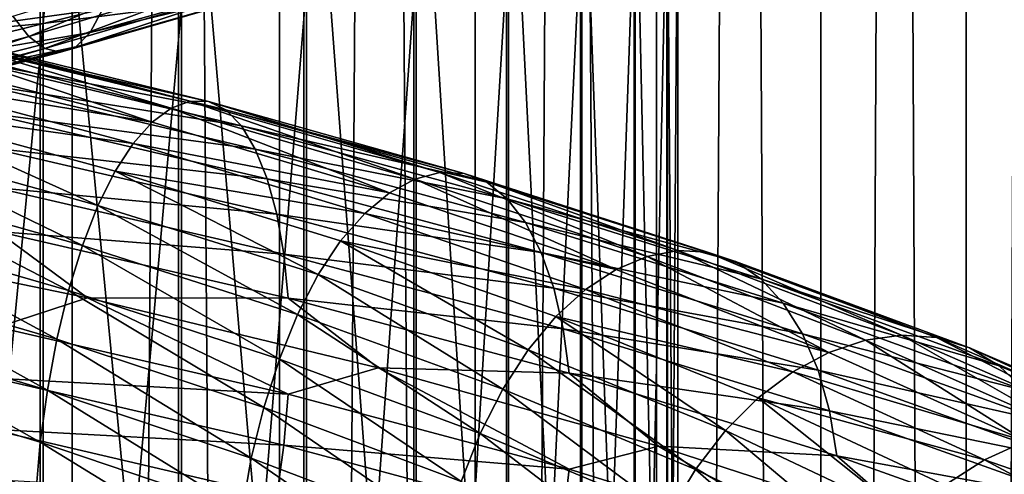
# Model space of a CAD drawing. Header units: metres. Extents: x -44 to 117, y -432 to 89.
# Tile 576 of 656: x 4 to 11, y -245 to -242. Entities that reach past the tile are written whole.
import ezdxf

# ---------------------------------------------------------------- set-up
doc = ezdxf.new("R2010")
doc.units = ezdxf.units.M
doc.layers.add('solid_125568', color=7, linetype='CONTINUOUS')

msp = doc.modelspace()

# ---------------------------------------------------------------- linework, layer by layer
at = {"layer": 'solid_125568'}
for points in [[(4.446262, -312.487854, 241.561676), (4.446262, -117.692879, 207.214066), (2.998006, -117.617592, 207.641052)], [(2.998006, -312.412567, 241.988663), (4.446262, -312.487854, 241.561676), (2.998006, -117.617592, 207.641052)], [(5.834389, -312.591827, 240.972), (5.834389, -117.79686, 206.62439), (4.446262, -117.692879, 207.214066)], [(4.446262, -312.487854, 241.561676), (5.834389, -312.591827, 240.972), (4.446262, -117.692879, 207.214066)], [(7.143617, -312.723083, 240.2276), (7.143617, -117.928116, 205.87999), (5.834389, -117.79686, 206.62439)], [(5.834389, -312.591827, 240.972), (7.143617, -312.723083, 240.2276), (5.834389, -117.79686, 206.62439)], [(8.356239, -312.879852, 239.338547), (8.356239, -118.084877, 204.990936), (7.143617, -117.928116, 205.87999)], [(7.143617, -312.723083, 240.2276), (8.356239, -312.879852, 239.338547), (7.143617, -117.928116, 205.87999)], [(9.455857, -313.059998, 238.316864), (9.455857, -118.26503, 203.969254), (8.356239, -118.084877, 204.990936)], [(8.356239, -312.879852, 239.338547), (9.455857, -313.059998, 238.316864), (8.356239, -118.084877, 204.990936)], [(10.427602, -313.261108, 237.176392), (10.427602, -118.466125, 202.828781), (9.455857, -118.26503, 203.969254)], [(9.455857, -313.059998, 238.316864), (10.427602, -313.261108, 237.176392), (9.455857, -118.26503, 203.969254)], [(11.25833, -313.480438, 235.93251), (11.25833, -118.685455, 201.5849), (10.427602, -118.466125, 202.828781)], [(10.427602, -313.261108, 237.176392), (11.25833, -313.480438, 235.93251), (10.427602, -118.466125, 202.828781)], [(10.427602, -315.957184, 221.886139), (10.427602, -121.162209, 187.538528), (11.25833, -120.942879, 188.782394)], [(11.25833, -315.737854, 223.130005), (10.427602, -315.957184, 221.886139), (11.25833, -120.942879, 188.782394)], [(9.455857, -316.158295, 220.745651), (9.455857, -121.363304, 186.398041), (10.427602, -121.162209, 187.538528)], [(10.427602, -315.957184, 221.886139), (9.455857, -316.158295, 220.745651), (10.427602, -121.162209, 187.538528)], [(8.356239, -316.33844, 219.723969), (8.356239, -121.543457, 185.376373), (9.455857, -121.363304, 186.398041)], [(9.455857, -316.158295, 220.745651), (8.356239, -316.33844, 219.723969), (9.455857, -121.363304, 186.398041)], [(7.143617, -316.495209, 218.83493), (7.143617, -121.700218, 184.48732), (8.356239, -121.543457, 185.376373)], [(8.356239, -316.33844, 219.723969), (7.143617, -316.495209, 218.83493), (8.356239, -121.543457, 185.376373)], [(5.834389, -316.626465, 218.09053), (5.834389, -121.831474, 183.74292), (7.143617, -121.700218, 184.48732)], [(7.143617, -316.495209, 218.83493), (5.834389, -316.626465, 218.09053), (7.143617, -121.700218, 184.48732)], [(4.446262, -316.730438, 217.500839), (4.446262, -121.935455, 183.153229), (5.834389, -121.831474, 183.74292)], [(5.834389, -316.626465, 218.09053), (4.446262, -316.730438, 217.500839), (5.834389, -121.831474, 183.74292)], [(2.998006, -316.805725, 217.073853), (2.998006, -122.010742, 182.726242), (4.446262, -121.935455, 183.153229)], [(4.446262, -316.730438, 217.500839), (2.998006, -316.805725, 217.073853), (4.446262, -121.935455, 183.153229)], [(4.252891, -241.872818, 949.087769), (5.178002, -241.756866, 948.479919), (5.178002, -231.443787, 950.335632)], [(4.252891, -231.529037, 950.948547), (4.252891, -241.872818, 949.087769), (5.178002, -231.443787, 950.335632)], [(3.254865, -241.965134, 949.571716), (4.252891, -241.872818, 949.087769), (4.252891, -231.529037, 950.948547)], [(3.254865, -231.596939, 951.436462), (3.254865, -241.965134, 949.571716), (4.252891, -231.529037, 950.948547)], [(4.231679, -248.624634, 932.390137), (3.232239, -248.508774, 931.914246), (3.232239, -239.020309, 934.134583)], [(4.231679, -239.112106, 934.615723), (4.231679, -248.624634, 932.390137), (3.232239, -239.020309, 934.134583)], [(5.158569, -248.77034, 932.988831), (4.231679, -248.624634, 932.390137), (4.231679, -239.112106, 934.615723)], [(5.158569, -239.227554, 935.220947), (5.158569, -248.77034, 932.988831), (4.231679, -239.112106, 934.615723)], [(5.997018, -248.943481, 933.700073), (5.158569, -248.77034, 932.988831), (5.158569, -239.227554, 935.220947)], [(5.997018, -239.364731, 935.940002), (5.997018, -248.943481, 933.700073), (5.158569, -239.227554, 935.220947)], [(6.732651, -249.141006, 934.511658), (5.997018, -248.943481, 933.700073), (5.997018, -239.364731, 935.940002)], [(6.732651, -239.52124, 936.760498), (6.732651, -249.141006, 934.511658), (5.997018, -239.364731, 935.940002)], [(7.352857, -249.359604, 935.409729), (6.732651, -249.141006, 934.511658), (6.732651, -239.52124, 936.760498)], [(7.352857, -239.694443, 937.668335), (7.352857, -249.359604, 935.409729), (6.732651, -239.52124, 936.760498)], [(7.847002, -249.59549, 936.378784), (7.352857, -249.359604, 935.409729), (7.352857, -239.694443, 937.668335)], [(7.847002, -239.881317, 938.648071), (7.847002, -249.59549, 936.378784), (7.352857, -239.694443, 937.668335)], [(8.206614, -249.84462, 937.402283), (7.847002, -249.59549, 936.378784), (7.847002, -239.881317, 938.648071)], [(8.206614, -240.078705, 939.6828), (8.206614, -249.84462, 937.402283), (7.847002, -239.881317, 938.648071)], [(8.425529, -250.102722, 938.462708), (8.206614, -249.84462, 937.402283), (8.206614, -240.078705, 939.6828)], [(8.425529, -240.283218, 940.754822), (8.425529, -250.102722, 938.462708), (8.206614, -240.078705, 939.6828)], [(8.499991, -250.365372, 939.541809), (8.425529, -250.102722, 938.462708), (8.425529, -240.283218, 940.754822)], [(8.499991, -240.491318, 941.845764), (8.499991, -250.365372, 939.541809), (8.425529, -240.283218, 940.754822)], [(8.428726, -250.628098, 940.621094), (8.499991, -250.365372, 939.541809), (8.499991, -240.491318, 941.845764)], [(8.428726, -240.699463, 942.93689), (8.428726, -250.628098, 940.621094), (8.499991, -240.491318, 941.845764)], [(8.212955, -250.886337, 941.682129), (8.428726, -250.628098, 940.621094), (8.428726, -240.699463, 942.93689)], [(8.212955, -240.904083, 944.009521), (8.212955, -250.886337, 941.682129), (8.428726, -240.699463, 942.93689)], [(7.856378, -251.135712, 942.706604), (8.212955, -250.886337, 941.682129), (8.212955, -240.904083, 944.009521)], [(7.856378, -241.101669, 945.045227), (7.856378, -251.135712, 942.706604), (8.212955, -240.904083, 944.009521)], [(7.365107, -251.371918, 943.677063), (7.856378, -251.135712, 942.706604), (7.856378, -241.101669, 945.045227)], [(7.365107, -241.288803, 946.026367), (7.365107, -251.371918, 943.677063), (7.856378, -241.101669, 945.045227)], [(6.747565, -251.590942, 944.576843), (7.365107, -251.371918, 943.677063), (7.365107, -241.288803, 946.026367)], [(6.747565, -241.462341, 946.935974), (6.747565, -251.590942, 944.576843), (7.365107, -241.288803, 946.026367)], [(4.155761, -241.959671, 959.024963), (4.050439, -241.823547, 958.650513), (5.629917, -241.34137, 958.225098)], [(5.776446, -241.473969, 958.58667), (4.155761, -241.959671, 959.024963), (5.629917, -241.34137, 958.225098)], [(6.346498, -241.435684, 960.100342), (4.565979, -241.933868, 960.589905), (6.213959, -241.534805, 959.729126)], [(4.652327, -241.775269, 960.95343), (4.565979, -241.933868, 960.589905), (6.346498, -241.435684, 960.100342)], [(4.262662, -242.041016, 959.4151), (4.155761, -241.959671, 959.024963), (5.776446, -241.473969, 958.58667)], [(5.925025, -241.551849, 958.963684), (4.262662, -242.041016, 959.4151), (5.776446, -241.473969, 958.58667)], [(6.01434, -251.788971, 945.390503), (6.747565, -251.590942, 944.576843), (6.747565, -241.462341, 946.935974)], [(6.01434, -241.619247, 947.758545), (6.01434, -251.788971, 945.390503), (6.747565, -241.462341, 946.935974)], [(4.72878, -241.560181, 961.290222), (2.831261, -242.024216, 961.605957), (4.652327, -241.775269, 960.95343)], [(2.870457, -241.760971, 961.91571), (2.831261, -242.024216, 961.605957), (4.72878, -241.560181, 961.290222)], [(4.368639, -242.065292, 959.812012), (4.262662, -242.041016, 959.4151), (5.925025, -241.551849, 958.963684)], [(6.072174, -241.57283, 959.347351), (4.368639, -242.065292, 959.812012), (5.925025, -241.551849, 958.963684)], [(4.470718, -242.030319, 960.206543), (4.368639, -242.065292, 959.812012), (6.072174, -241.57283, 959.347351)], [(6.213959, -241.534805, 959.729126), (4.470718, -242.030319, 960.206543), (6.072174, -241.57283, 959.347351)], [(4.565979, -241.933868, 960.589905), (4.470718, -242.030319, 960.206543), (6.213959, -241.534805, 959.729126)], [(5.178002, -251.962677, 946.104065), (6.01434, -251.788971, 945.390503), (6.01434, -241.619247, 947.758545)], [(5.178002, -241.756866, 948.479919), (5.178002, -251.962677, 946.104065), (6.01434, -241.619247, 947.758545)], [(4.252891, -252.109009, 946.705322), (5.178002, -251.962677, 946.104065), (5.178002, -241.756866, 948.479919)], [(4.252891, -241.872818, 949.087769), (4.252891, -252.109009, 946.705322), (5.178002, -241.756866, 948.479919)], [(4.155761, -241.959671, 959.024963), (2.488494, -242.411148, 959.291931), (4.050439, -241.823547, 958.650513)], [(4.652327, -241.775269, 960.95343), (2.785708, -242.237915, 961.262329), (4.565979, -241.933868, 960.589905)], [(2.831261, -242.024216, 961.605957), (2.785708, -242.237915, 961.262329), (4.652327, -241.775269, 960.95343)], [(3.254865, -252.22554, 947.184021), (4.252891, -252.109009, 946.705322), (4.252891, -241.872818, 949.087769)], [(3.254865, -241.965134, 949.571716), (3.254865, -252.22554, 947.184021), (4.252891, -241.872818, 949.087769)], [(2.552519, -242.495087, 959.690857), (2.488494, -242.411148, 959.291931), (4.155761, -241.959671, 959.024963)], [(4.262662, -242.041016, 959.4151), (2.552519, -242.495087, 959.690857), (4.155761, -241.959671, 959.024963)], [(4.565979, -241.933868, 960.589905), (2.73428, -242.394775, 960.891296), (4.470718, -242.030319, 960.206543)], [(2.785708, -242.237915, 961.262329), (2.73428, -242.394775, 960.891296), (4.565979, -241.933868, 960.589905)], [(3.422004, -242.009842, 926.615784), (5.109631, -242.439713, 926.976074), (3.50736, -241.960938, 926.216614)], [(3.50736, -241.960938, 926.216614), (5.236819, -242.392944, 926.587952), (3.589819, -241.96199, 925.819458)], [(5.109631, -242.439713, 926.976074), (5.236819, -242.392944, 926.587952), (3.50736, -241.960938, 926.216614)], [(3.589819, -241.96199, 925.819458), (5.35963, -242.396164, 926.201294), (3.666902, -242.014725, 925.433411)], [(5.236819, -242.392944, 926.587952), (5.35963, -242.396164, 926.201294), (3.589819, -241.96199, 925.819458)], [(4.470718, -242.030319, 960.206543), (2.677365, -242.489166, 960.499756), (4.368639, -242.065292, 959.812012)], [(2.73428, -242.394775, 960.891296), (2.677365, -242.489166, 960.499756), (4.470718, -242.030319, 960.206543)], [(3.336168, -242.106903, 927.007629), (4.981461, -242.534744, 927.356689), (3.422004, -242.009842, 926.615784)], [(4.981461, -242.534744, 927.356689), (5.109631, -242.439713, 926.976074), (3.422004, -242.009842, 926.615784)], [(3.666902, -242.014725, 925.433411), (5.474605, -242.451065, 925.824951), (3.736773, -242.119858, 925.067261)], [(5.35963, -242.396164, 926.201294), (5.474605, -242.451065, 925.824951), (3.666902, -242.014725, 925.433411)], [(2.616136, -242.521851, 960.096558), (2.552519, -242.495087, 959.690857), (4.262662, -242.041016, 959.4151)], [(4.368639, -242.065292, 959.812012), (2.616136, -242.521851, 960.096558), (4.262662, -242.041016, 959.4151)], [(2.677365, -242.489166, 960.499756), (2.616136, -242.521851, 960.096558), (4.368639, -242.065292, 959.812012)], [(3.251799, -242.250275, 927.382874), (4.981461, -242.534744, 927.356689), (3.336168, -242.106903, 927.007629)], [(3.736773, -242.119858, 925.067261), (5.578999, -242.558319, 925.467468), (3.798629, -242.273361, 924.727722)], [(5.474605, -242.451065, 925.824951), (5.578999, -242.558319, 925.467468), (3.736773, -242.119858, 925.067261)], [(3.170522, -242.437988, 927.732239), (4.855249, -242.676193, 927.720825), (3.251799, -242.250275, 927.382874)], [(3.251799, -242.250275, 927.382874), (4.855249, -242.676193, 927.720825), (4.981461, -242.534744, 927.356689)], [(3.798629, -242.273361, 924.727722), (5.671417, -242.713852, 925.135437), (3.851708, -242.469986, 924.421021)], [(5.578999, -242.558319, 925.467468), (5.671417, -242.713852, 925.135437), (3.798629, -242.273361, 924.727722)], [(5.109631, -242.439713, 926.976074), (6.739303, -242.914291, 927.507629), (5.236819, -242.392944, 926.587952)], [(5.236819, -242.392944, 926.587952), (6.906881, -242.870819, 927.134766), (5.35963, -242.396164, 926.201294)], [(6.739303, -242.914291, 927.507629), (6.906881, -242.870819, 927.134766), (5.236819, -242.392944, 926.587952)], [(5.35963, -242.396164, 926.201294), (7.068651, -242.877365, 926.762756), (5.474605, -242.451065, 925.824951)], [(6.906881, -242.870819, 927.134766), (7.068651, -242.877365, 926.762756), (5.35963, -242.396164, 926.201294)], [(3.094029, -242.668106, 928.046387), (4.619277, -243.090668, 928.363159), (3.170522, -242.437988, 927.732239)], [(3.170522, -242.437988, 927.732239), (4.733624, -242.862137, 928.059326), (4.855249, -242.676193, 927.720825)], [(4.619277, -243.090668, 928.363159), (4.733624, -242.862137, 928.059326), (3.170522, -242.437988, 927.732239)], [(3.851708, -242.469986, 924.421021), (5.750597, -242.912399, 924.835022), (3.894917, -242.704407, 924.153259)], [(5.671417, -242.713852, 925.135437), (5.750597, -242.912399, 924.835022), (3.851708, -242.469986, 924.421021)], [(4.981461, -242.534744, 927.356689), (6.570253, -243.006165, 927.872742), (5.109631, -242.439713, 926.976074)], [(6.570253, -243.006165, 927.872742), (6.739303, -242.914291, 927.507629), (5.109631, -242.439713, 926.976074)], [(5.474605, -242.451065, 925.824951), (7.220213, -242.935593, 926.399902), (5.578999, -242.558319, 925.467468)], [(7.068651, -242.877365, 926.762756), (7.220213, -242.935593, 926.399902), (5.474605, -242.451065, 925.824951)], [(4.855249, -242.676193, 927.720825), (6.570253, -243.006165, 927.872742), (4.981461, -242.534744, 927.356689)], [(5.578999, -242.558319, 925.467468), (7.357945, -243.046097, 926.054565), (5.671417, -242.713852, 925.135437)], [(7.220213, -242.935593, 926.399902), (7.357945, -243.046097, 926.054565), (5.578999, -242.558319, 925.467468)], [(3.024199, -242.937653, 928.317139), (4.514989, -243.358841, 928.624329), (3.094029, -242.668106, 928.046387)], [(4.514989, -243.358841, 928.624329), (4.619277, -243.090668, 928.363159), (3.094029, -242.668106, 928.046387)], [(4.733624, -242.862137, 928.059326), (6.403631, -243.144638, 928.221497), (4.855249, -242.676193, 927.720825)], [(4.855249, -242.676193, 927.720825), (6.403631, -243.144638, 928.221497), (6.570253, -243.006165, 927.872742)], [(3.894917, -242.704407, 924.153259), (5.81495, -243.14856, 924.572144), (3.927054, -242.971283, 923.930542)], [(5.750597, -242.912399, 924.835022), (5.81495, -243.14856, 924.572144), (3.894917, -242.704407, 924.153259)], [(5.671417, -242.713852, 925.135437), (7.479878, -243.204742, 925.733093), (5.750597, -242.912399, 924.835022)], [(7.357945, -243.046097, 926.054565), (7.479878, -243.204742, 925.733093), (5.671417, -242.713852, 925.135437)], [(4.619277, -243.090668, 928.363159), (6.092131, -243.553864, 928.834595), (4.733624, -242.862137, 928.059326)], [(4.733624, -242.862137, 928.059326), (6.243036, -243.32782, 928.544983), (6.403631, -243.144638, 928.221497)], [(6.092131, -243.553864, 928.834595), (6.243036, -243.32782, 928.544983), (4.733624, -242.862137, 928.059326)], [(6.739303, -242.914291, 927.507629), (8.293305, -243.432327, 928.201843), (6.906881, -242.870819, 927.134766)], [(6.906881, -242.870819, 927.134766), (8.499392, -243.393265, 927.848267), (7.068651, -242.877365, 926.762756)], [(8.293305, -243.432327, 928.201843), (8.499392, -243.393265, 927.848267), (6.906881, -242.870819, 927.134766)], [(7.068651, -242.877365, 926.762756), (8.698303, -243.404282, 927.49469), (7.220213, -242.935593, 926.399902)], [(8.499392, -243.393265, 927.848267), (8.698303, -243.404282, 927.49469), (7.068651, -242.877365, 926.762756)], [(2.962431, -243.239502, 928.540588), (4.42273, -243.659546, 928.839172), (3.024199, -242.937653, 928.317139)], [(4.42273, -243.659546, 928.839172), (4.514989, -243.358841, 928.624329), (3.024199, -242.937653, 928.317139)], [(5.750597, -242.912399, 924.835022), (7.58426, -243.406189, 925.441528), (5.81495, -243.14856, 924.572144)], [(7.479878, -243.204742, 925.733093), (7.58426, -243.406189, 925.441528), (5.750597, -242.912399, 924.835022)], [(6.570253, -243.006165, 927.872742), (8.085274, -243.519943, 928.547302), (6.739303, -242.914291, 927.507629)], [(8.085274, -243.519943, 928.547302), (8.293305, -243.432327, 928.201843), (6.739303, -242.914291, 927.507629)], [(7.220213, -242.935593, 926.399902), (8.884751, -243.466965, 927.149048), (7.357945, -243.046097, 926.054565)], [(8.698303, -243.404282, 927.49469), (8.884751, -243.466965, 927.149048), (7.220213, -242.935593, 926.399902)], [(3.927054, -242.971283, 923.930542), (5.862783, -243.416962, 924.352844), (3.946904, -243.265274, 923.758911)], [(5.81495, -243.14856, 924.572144), (5.862783, -243.416962, 924.352844), (3.927054, -242.971283, 923.930542)], [(6.403631, -243.144638, 928.221497), (8.085274, -243.519943, 928.547302), (6.570253, -243.006165, 927.872742)], [(7.357945, -243.046097, 926.054565), (9.054275, -243.581787, 926.819092), (7.479878, -243.204742, 925.733093)], [(8.884751, -243.466965, 927.149048), (9.054275, -243.581787, 926.819092), (7.357945, -243.046097, 926.054565)], [(4.514989, -243.358841, 928.624329), (5.954569, -243.819901, 929.082642), (4.619277, -243.090668, 928.363159)], [(5.954569, -243.819901, 929.082642), (6.092131, -243.553864, 928.834595), (4.619277, -243.090668, 928.363159)], [(5.81495, -243.14856, 924.572144), (7.669026, -243.645004, 925.185608), (5.862783, -243.416962, 924.352844)], [(7.58426, -243.406189, 925.441528), (7.669026, -243.645004, 925.185608), (5.81495, -243.14856, 924.572144)], [(6.243036, -243.32782, 928.544983), (7.880111, -243.654388, 928.876587), (6.403631, -243.144638, 928.221497)], [(6.403631, -243.144638, 928.221497), (7.880111, -243.654388, 928.876587), (8.085274, -243.519943, 928.547302)], [(7.479878, -243.204742, 925.733093), (9.204352, -243.744583, 926.511047), (7.58426, -243.406189, 925.441528)], [(9.054275, -243.581787, 926.819092), (9.204352, -243.744583, 926.511047), (7.479878, -243.204742, 925.733093)], [(3.946904, -243.265274, 923.758911), (4.548691, -243.710144, 923.751892), (2.545194, -243.296188, 923.466492)], [(2.909846, -243.56543, 928.713928), (4.344113, -243.984604, 929.005066), (2.962431, -243.239502, 928.540588)], [(4.344113, -243.984604, 929.005066), (4.42273, -243.659546, 928.839172), (2.962431, -243.239502, 928.540588)], [(3.946904, -243.265274, 923.758911), (5.892395, -243.712204, 924.183044), (4.548691, -243.710144, 923.751892)], [(5.862783, -243.416962, 924.352844), (5.892395, -243.712204, 924.183044), (3.946904, -243.265274, 923.758911)], [(2.545194, -243.296188, 923.466492), (4.548691, -243.710144, 923.751892), (3.946792, -243.905243, 923.591309)], [(6.092131, -243.553864, 928.834595), (7.496581, -244.056564, 929.452881), (6.243036, -243.32782, 928.544983)], [(6.243036, -243.32782, 928.544983), (7.682351, -243.833862, 929.181213), (7.880111, -243.654388, 928.876587)], [(7.496581, -244.056564, 929.452881), (7.682351, -243.833862, 929.181213), (6.243036, -243.32782, 928.544983)], [(4.42273, -243.659546, 928.839172), (5.832866, -244.11882, 929.285767), (4.514989, -243.358841, 928.624329)], [(5.832866, -244.11882, 929.285767), (5.954569, -243.819901, 929.082642), (4.514989, -243.358841, 928.624329)], [(5.862783, -243.416962, 924.352844), (7.732015, -243.915695, 924.971191), (5.892395, -243.712204, 924.183044)], [(7.669026, -243.645004, 925.185608), (7.732015, -243.915695, 924.971191), (5.862783, -243.416962, 924.352844)], [(7.58426, -243.406189, 925.441528), (9.332764, -243.949905, 926.230774), (7.669026, -243.645004, 925.185608)], [(9.204352, -243.744583, 926.511047), (9.332764, -243.949905, 926.230774), (7.58426, -243.406189, 925.441528)], [(8.293305, -243.432327, 928.201843), (9.754127, -243.992371, 929.049255), (8.499392, -243.393265, 927.848267)], [(8.499392, -243.393265, 927.848267), (9.996406, -243.958801, 928.718811), (8.698303, -243.404282, 927.49469)], [(9.754127, -243.992371, 929.049255), (9.996406, -243.958801, 928.718811), (8.499392, -243.393265, 927.848267)], [(8.698303, -243.404282, 927.49469), (10.230224, -243.975388, 928.38739), (8.884751, -243.466965, 927.149048)], [(9.996406, -243.958801, 928.718811), (10.230224, -243.975388, 928.38739), (8.698303, -243.404282, 927.49469)], [(8.085274, -243.519943, 928.547302), (9.50945, -244.074677, 929.371277), (8.293305, -243.432327, 928.201843)], [(9.50945, -244.074677, 929.371277), (9.754127, -243.992371, 929.049255), (8.293305, -243.432327, 928.201843)], [(8.884751, -243.466965, 927.149048), (10.449462, -244.043594, 928.062256), (9.054275, -243.581787, 926.819092)], [(10.230224, -243.975388, 928.38739), (10.449462, -244.043594, 928.062256), (8.884751, -243.466965, 927.149048)], [(7.880111, -243.654388, 928.876587), (9.50945, -244.074677, 929.371277), (8.085274, -243.519943, 928.547302)], [(2.867355, -243.907211, 928.834229), (4.280545, -244.32579, 929.119141), (2.909846, -243.56543, 928.713928)], [(4.280545, -244.32579, 929.119141), (4.344113, -243.984604, 929.005066), (2.909846, -243.56543, 928.713928)], [(5.954569, -243.819901, 929.082642), (7.32729, -244.319687, 929.684448), (6.092131, -243.553864, 928.834595)], [(7.32729, -244.319687, 929.684448), (7.496581, -244.056564, 929.452881), (6.092131, -243.553864, 928.834595)], [(9.054275, -243.581787, 926.819092), (10.648871, -244.163803, 927.750854), (9.204352, -243.744583, 926.511047)], [(10.449462, -244.043594, 928.062256), (10.648871, -244.163803, 927.750854), (9.054275, -243.581787, 926.819092)], [(4.344113, -243.984604, 929.005066), (5.729107, -244.44252, 929.441467), (4.42273, -243.659546, 928.839172)], [(5.729107, -244.44252, 929.441467), (5.832866, -244.11882, 929.285767), (4.42273, -243.659546, 928.839172)], [(7.669026, -243.645004, 925.185608), (9.436993, -244.192215, 925.983826), (7.732015, -243.915695, 924.971191)], [(9.332764, -243.949905, 926.230774), (9.436993, -244.192215, 925.983826), (7.669026, -243.645004, 925.185608)], [(7.682351, -243.833862, 929.181213), (9.268053, -244.204102, 929.677246), (7.880111, -243.654388, 928.876587)], [(7.880111, -243.654388, 928.876587), (9.268053, -244.204102, 929.677246), (9.50945, -244.074677, 929.371277)], [(4.548691, -243.710144, 923.751892), (5.892383, -244.353592, 924.013794), (3.946792, -243.905243, 923.591309)], [(4.548691, -243.710144, 923.751892), (6.493032, -244.177902, 924.240662), (5.892383, -244.353592, 924.013794)], [(5.892395, -243.712204, 924.183044), (6.493032, -244.177902, 924.240662), (4.548691, -243.710144, 923.751892)], [(5.892395, -243.712204, 924.183044), (7.771051, -244.212799, 924.804077), (6.493032, -244.177902, 924.240662)], [(7.732015, -243.915695, 924.971191), (7.771051, -244.212799, 924.804077), (5.892395, -243.712204, 924.183044)], [(9.204352, -243.744583, 926.511047), (10.825408, -244.331741, 927.458984), (9.332764, -243.949905, 926.230774)], [(10.648871, -244.163803, 927.750854), (10.825408, -244.331741, 927.458984), (9.204352, -243.744583, 926.511047)], [(5.832866, -244.11882, 929.285767), (7.177508, -244.616211, 929.872864), (5.954569, -243.819901, 929.082642)], [(7.177508, -244.616211, 929.872864), (7.32729, -244.319687, 929.684448), (5.954569, -243.819901, 929.082642)], [(7.496581, -244.056564, 929.452881), (8.816801, -244.597427, 930.209534), (7.682351, -243.833862, 929.181213)], [(7.682351, -243.833862, 929.181213), (9.035348, -244.378922, 929.959229), (9.268053, -244.204102, 929.677246)], [(8.816801, -244.597427, 930.209534), (9.035348, -244.378922, 929.959229), (7.682351, -243.833862, 929.181213)], [(2.835816, -244.256577, 928.898682), (4.233385, -244.674866, 929.178772), (2.867355, -243.907211, 928.834229)], [(4.233385, -244.674866, 929.178772), (4.280545, -244.32579, 929.119141), (2.867355, -243.907211, 928.834229)], [(3.946792, -243.905243, 923.591309), (5.892383, -244.353592, 924.013794), (3.927404, -244.245514, 923.596863)], [(7.732015, -243.915695, 924.971191), (9.514429, -244.465942, 925.775757), (7.771051, -244.212799, 924.804077)], [(9.436993, -244.192215, 925.983826), (9.514429, -244.465942, 925.775757), (7.732015, -243.915695, 924.971191)], [(4.280545, -244.32579, 929.119141), (5.645184, -244.782776, 929.547119), (4.344113, -243.984604, 929.005066)], [(5.645184, -244.782776, 929.547119), (5.729107, -244.44252, 929.441467), (4.344113, -243.984604, 929.005066)], [(9.332764, -243.949905, 926.230774), (10.976405, -244.541855, 927.192261), (9.436993, -244.192215, 925.983826)], [(10.825408, -244.331741, 927.458984), (10.976405, -244.541855, 927.192261), (9.332764, -243.949905, 926.230774)], [(9.50945, -244.074677, 929.371277), (10.825806, -244.66893, 930.335449), (9.754127, -243.992371, 929.049255)], [(9.754127, -243.992371, 929.049255), (11.104352, -244.592957, 930.040527), (9.996406, -243.958801, 928.718811)], [(10.825806, -244.66893, 930.335449), (11.104352, -244.592957, 930.040527), (9.754127, -243.992371, 929.049255)], [(9.996406, -243.958801, 928.718811), (11.380076, -244.565918, 929.736755), (10.230224, -243.975388, 928.38739)], [(11.104352, -244.592957, 930.040527), (11.380076, -244.565918, 929.736755), (9.996406, -243.958801, 928.718811)], [(10.230224, -243.975388, 928.38739), (11.646149, -244.589127, 929.430847), (10.449462, -244.043594, 928.062256)], [(11.380076, -244.565918, 929.736755), (11.646149, -244.589127, 929.430847), (10.230224, -243.975388, 928.38739)], [(7.32729, -244.319687, 929.684448), (8.617682, -244.856918, 930.421509), (7.496581, -244.056564, 929.452881)], [(8.617682, -244.856918, 930.421509), (8.816801, -244.597427, 930.209534), (7.496581, -244.056564, 929.452881)], [(9.268053, -244.204102, 929.677246), (10.825806, -244.66893, 930.335449), (9.50945, -244.074677, 929.371277)], [(10.449462, -244.043594, 928.062256), (11.895691, -244.663895, 929.129517), (10.648871, -244.163803, 927.750854)], [(11.646149, -244.589127, 929.430847), (11.895691, -244.663895, 929.129517), (10.449462, -244.043594, 928.062256)], [(5.729107, -244.44252, 929.441467), (7.049774, -244.938049, 930.015808), (5.832866, -244.11882, 929.285767)], [(7.049774, -244.938049, 930.015808), (7.177508, -244.616211, 929.872864), (5.832866, -244.11882, 929.285767)], [(6.493032, -244.177902, 924.240662), (7.77114, -244.856262, 924.633057), (5.892383, -244.353592, 924.013794)], [(6.493032, -244.177902, 924.240662), (8.36982, -244.702164, 924.929626), (7.77114, -244.856262, 924.633057)], [(7.771051, -244.212799, 924.804077), (8.36982, -244.702164, 924.929626), (6.493032, -244.177902, 924.240662)], [(9.035348, -244.378922, 929.959229), (10.55091, -244.792358, 930.614502), (9.268053, -244.204102, 929.677246)], [(9.268053, -244.204102, 929.677246), (10.55091, -244.792358, 930.614502), (10.825806, -244.66893, 930.335449)], [(9.436993, -244.192215, 925.983826), (11.098925, -244.788483, 926.956116), (9.514429, -244.465942, 925.775757)], [(10.976405, -244.541855, 927.192261), (11.098925, -244.788483, 926.956116), (9.436993, -244.192215, 925.983826)], [(10.648871, -244.163803, 927.750854), (12.122725, -244.790512, 928.839478), (10.825408, -244.331741, 927.458984)], [(11.895691, -244.663895, 929.129517), (12.122725, -244.790512, 928.839478), (10.648871, -244.163803, 927.750854)], [(2.81609, -244.60524, 928.904297), (4.203993, -245.02356, 929.18103), (2.835816, -244.256577, 928.898682)], [(4.203993, -245.02356, 929.18103), (4.233385, -244.674866, 929.178772), (2.835816, -244.256577, 928.898682)], [(3.927404, -244.245514, 923.596863), (5.863314, -244.694107, 924.016052), (3.895963, -244.587143, 923.660461)], [(5.892383, -244.353592, 924.013794), (5.863314, -244.694107, 924.016052), (3.927404, -244.245514, 923.596863)], [(7.771051, -244.212799, 924.804077), (9.562451, -244.765503, 925.612122), (8.36982, -244.702164, 924.929626)], [(9.514429, -244.465942, 925.775757), (9.562451, -244.765503, 925.612122), (7.771051, -244.212799, 924.804077)], [(4.233385, -244.674866, 929.178772), (5.582937, -245.131363, 929.60022), (4.280545, -244.32579, 929.119141)], [(5.582937, -245.131363, 929.60022), (5.645184, -244.782776, 929.547119), (4.280545, -244.32579, 929.119141)], [(7.177508, -244.616211, 929.872864), (8.441504, -245.150452, 930.592285), (7.32729, -244.319687, 929.684448)], [(8.441504, -245.150452, 930.592285), (8.617682, -244.856918, 930.421509), (7.32729, -244.319687, 929.684448)], [(5.892383, -244.353592, 924.013794), (7.77114, -244.856262, 924.633057), (5.863314, -244.694107, 924.016052)], [(8.816801, -244.597427, 930.209534), (10.037052, -245.175125, 931.096069), (9.035348, -244.378922, 929.959229)], [(9.035348, -244.378922, 929.959229), (10.285898, -244.961609, 930.870422), (10.55091, -244.792358, 930.614502)], [(10.037052, -245.175125, 931.096069), (10.285898, -244.961609, 930.870422), (9.035348, -244.378922, 929.959229)], [(5.645184, -244.782776, 929.547119), (6.946436, -245.277039, 930.110962), (5.729107, -244.44252, 929.441467)], [(6.946436, -245.277039, 930.110962), (7.049774, -244.938049, 930.015808), (5.729107, -244.44252, 929.441467)], [(9.514429, -244.465942, 925.775757), (11.189938, -245.065948, 926.755737), (9.562451, -244.765503, 925.612122)], [(11.098925, -244.788483, 926.956116), (11.189938, -245.065948, 926.755737), (9.514429, -244.465942, 925.775757)], [(3.895963, -244.587143, 923.660461), (5.816244, -245.035645, 924.074707), (3.853303, -244.922501, 923.779114)], [(5.863314, -244.694107, 924.016052), (5.816244, -245.035645, 924.074707), (3.895963, -244.587143, 923.660461)], [(8.617682, -244.856918, 930.421509), (9.810362, -245.430283, 931.285339), (8.816801, -244.597427, 930.209534)], [(9.810362, -245.430283, 931.285339), (10.037052, -245.175125, 931.096069), (8.816801, -244.597427, 930.209534)], [(2.81609, -244.60524, 928.904297), (3.378142, -245.102249, 928.945435), (4.140566, -245.337906, 929.112244)], [(2.81609, -244.60524, 928.904297), (4.140566, -245.337906, 929.112244), (4.203993, -245.02356, 929.18103)], [(7.049774, -244.938049, 930.015808), (8.291228, -245.469955, 930.720032), (7.177508, -244.616211, 929.872864)], [(8.291228, -245.469955, 930.720032), (8.441504, -245.150452, 930.592285), (7.177508, -244.616211, 929.872864)], [(10.55091, -244.792358, 930.614502), (12.019635, -245.30043, 931.427917), (10.825806, -244.66893, 930.335449)], [(4.203993, -245.02356, 929.18103), (5.544212, -245.480057, 929.598206), (4.233385, -244.674866, 929.178772)], [(5.544212, -245.480057, 929.598206), (5.582937, -245.131363, 929.60022), (4.233385, -244.674866, 929.178772)], [(5.863314, -244.694107, 924.016052), (7.732719, -245.197113, 924.63092), (5.816244, -245.035645, 924.074707)], [(7.77114, -244.856262, 924.633057), (7.732719, -245.197113, 924.63092), (5.863314, -244.694107, 924.016052)], [(8.36982, -244.702164, 924.929626), (9.562639, -245.411697, 925.439209), (7.77114, -244.856262, 924.633057)], [(8.36982, -244.702164, 924.929626), (10.152931, -245.280289, 925.807678), (9.562639, -245.411697, 925.439209)], [(9.562451, -244.765503, 925.612122), (10.152931, -245.280289, 925.807678), (8.36982, -244.702164, 924.929626)], [(5.582937, -245.131363, 929.60022), (6.869802, -245.624969, 930.155945), (5.645184, -244.782776, 929.547119)], [(6.869802, -245.624969, 930.155945), (6.946436, -245.277039, 930.110962), (5.645184, -244.782776, 929.547119)], [(9.562451, -244.765503, 925.612122), (11.246408, -245.368546, 926.596436), (10.152931, -245.280289, 925.807678)], [(11.189938, -245.065948, 926.755737), (11.246408, -245.368546, 926.596436), (9.562451, -244.765503, 925.612122)], [(10.285898, -244.961609, 930.870422), (11.714353, -245.416946, 931.676758), (10.55091, -244.792358, 930.614502)], [(10.55091, -244.792358, 930.614502), (11.714353, -245.416946, 931.676758), (12.019635, -245.30043, 931.427917)], [(7.77114, -244.856262, 924.633057), (9.562639, -245.411697, 925.439209), (7.732719, -245.197113, 924.63092)], [(8.441504, -245.150452, 930.592285), (9.609786, -245.720215, 931.435974), (8.617682, -244.856918, 930.421509)], [(9.609786, -245.720215, 931.435974), (9.810362, -245.430283, 931.285339), (8.617682, -244.856918, 930.421509)]]:
    msp.add_3dface(points, dxfattribs=at)

doc.saveas('drawing.dxf')
